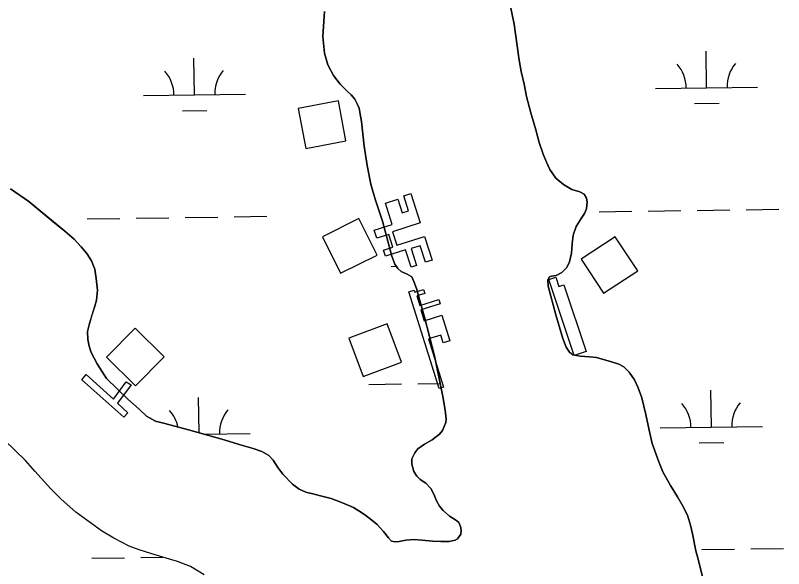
# Model space of a CAD drawing. Extents: x 3767014 to 3805179, y 361544 to 387384.
# Drawn here: x 3779262 to 3780015, y 369500 to 370042 of the extents above; entities that cross this region are included whole.
import ezdxf

# ---------------------------------------------------------------- set-up
doc = ezdxf.new("R2010")
doc.units = 0
for name, color, linetype in [('V-BLDG-OTLN', 7, 'Continuous'), ('V-CHAN-DOCK', 7, 'Continuous'), ('V-TOPO-SHOR', 7, 'Continuous'), ('V-WETL-SWMP', 7, 'Continuous')]:
    doc.layers.add(name, color=color, linetype=linetype)

msp = doc.modelspace()

# ---------------------------------------------------------------- linework, layer by layer
at = {"layer": 'V-BLDG-OTLN'}
for points in [[(3779585.995, 369918.894), (3779578.567, 369958.198), (3779539.263, 369950.769), (3779546.691, 369911.465)], [(3779616.455, 369806.905), (3779598.679, 369842.739), (3779562.846, 369824.964), (3779580.621, 369789.13)], [(3779816.406, 369802.973), (3779838.332, 369769.519), (3779871.787, 369791.445), (3779849.861, 369824.9)], [(3779351.406, 369707.001), (3779379.778, 369678.805), (3779407.974, 369707.176), (3779379.603, 369735.373)], [(3779640.306, 369701.961), (3779626.388, 369739.46), (3779588.887, 369725.543), (3779602.805, 369688.043)]]:
    msp.add_lwpolyline(points, close=True, dxfattribs=at)
at = {"layer": 'V-CHAN-DOCK'}
for points in [[(3779649.599, 369867.203), (3779658.706, 369838.433), (3779631.636, 369829.864), (3779635.836, 369816.597), (3779663.009, 369825.199), (3779670.372, 369801.946), (3779663.898, 369799.896), (3779658.766, 369816.112), (3779649.88, 369813.298), (3779655.114, 369796.758), (3779649.814, 369795.079), (3779644.395, 369812.202), (3779624.66, 369805.956), (3779622.782, 369811.887), (3779631.749, 369814.725), (3779627.835, 369827.091), (3779616.223, 369823.415), (3779613.702, 369831.382), (3779631.212, 369836.924), (3779624.593, 369857.832), (3779636.697, 369861.664), (3779640.883, 369848.442), (3779647.145, 369850.424), (3779642.542, 369864.969), (3779649.599, 369867.203)], [(3779809.621, 369708.608), (3779784.642, 369783.164), (3779791.486, 369785.455), (3779794.595, 369776.176), (3779799.515, 369777.825), (3779821.383, 369712.549), (3779809.621, 369708.608)], [(3779677.161, 369676.244), (3779647.582, 369770.992), (3779652.777, 369772.614), (3779653.396, 369770.632), (3779661.92, 369773.294), (3779663.163, 369769.317), (3779655.331, 369766.874), (3779658.223, 369757.605), (3779676.862, 369763.421), (3779678.185, 369759.182), (3779659.196, 369753.255), (3779662.559, 369742.482), (3779679.979, 369747.922), (3779687.77, 369722.965), (3779681.138, 369720.892), (3779678.762, 369728.505), (3779666.857, 369724.788), (3779681.583, 369677.624), (3779677.161, 369676.244)], [(3779368.239, 369647.932), (3779327.156, 369684.751), (3779331.416, 369689.929), (3779358.341, 369665.727), (3779370.788, 369682.808), (3779375.45, 369679.705), (3779362.24, 369661.828), (3779372.32, 369652.421), (3779368.239, 369647.932)]]:
    msp.add_lwpolyline(points, dxfattribs=at)
at = {"layer": 'V-TOPO-SHOR'}
for points in [[(3779745.619, 370058.947), (3779750.807, 370033.466), (3779753.564, 370012.194), (3779755.755, 369998.085), (3779757.684, 369986.782), (3779760.408, 369974.627), (3779762.937, 369962.564), (3779767.115, 369946.563), (3779772.09, 369929.809), (3779775.406, 369917.279), (3779779.278, 369905.831), (3779782.281, 369898.145), (3779785.758, 369890.858), (3779791.593, 369882.465), (3779799.023, 369876.149), (3779807.385, 369871.41)], [(3779683.866, 369642.802), (3779684.268, 369646.21), (3779683.08, 369655.006), (3779680.808, 369668.435), (3779672.842, 369708.205), (3779662.79, 369745.98), (3779655.012, 369774.212), (3779652.515, 369781.038), (3779650.463, 369785.546), (3779646.029, 369788.345), (3779639.949, 369791.01), (3779636.781, 369793.647), (3779633.954, 369798.04), (3779631.044, 369805.921), (3779626.901, 369820.468), (3779621.857, 369840.133), (3779614.726, 369861.782), (3779610.39, 369876.323), (3779606.732, 369894.759), (3779603.84, 369913.701), (3779601.207, 369937.888), (3779599.96, 369945.134), (3779598.749, 369950.924), (3779597.4, 369954.575), (3779594.743, 369959.943), (3779591.055, 369964.023), (3779587.182, 369967.613), (3779580.418, 369974.431), (3779573.805, 369982.997), (3779568.308, 369993.436), (3779564.918, 370004.993), (3779563.452, 370021.156), (3779564.785, 370045.732)], [(3779257.403, 369871.873), (3779275.268, 369859.413), (3779298.834, 369840.012), (3779310.421, 369830.405), (3779319.541, 369822.479), (3779326.511, 369815.182), (3779332.106, 369808.629), (3779336.65, 369801.368), (3779339.767, 369793.004), (3779341.348, 369783.926), (3779342.499, 369772.703), (3779341.484, 369762.782), (3779339.886, 369756.728), (3779337.097, 369747.93), (3779334.582, 369739.816), (3779332.837, 369731.915), (3779333.023, 369724.353), (3779334.35, 369717.693), (3779336.445, 369711.439), (3779342.057, 369700.324), (3779351.429, 369686.103), (3779372.402, 369665.572), (3779383.212, 369656.04), (3779390.658, 369649.143), (3779399.219, 369644.213), (3779408.4, 369641.725), (3779416.893, 369639.509), (3779431.831, 369635.609), (3779466.604, 369625.992), (3779481.27, 369621.308), (3779495.139, 369617.481), (3779503.462, 369614.292), (3779510.446, 369610.388), (3779514.535, 369605.834), (3779519.172, 369598.77), (3779523.993, 369592.1), (3779533.735, 369582.542), (3779540.068, 369577.557), (3779546.74, 369574.423), (3779553.38, 369572.744), (3779562.452, 369570.641), (3779571.339, 369568.24), (3779582.5, 369564.054), (3779593.191, 369559.371), (3779603.136, 369553.311), (3779609.659, 369548.524), (3779616.399, 369542.677), (3779622.582, 369535.845), (3779627.773, 369529.863), (3779630.673, 369526.345), (3779634.278, 369525.755), (3779637.952, 369526.234), (3779644.52, 369527.366), (3779652.456, 369528.145), (3779660.619, 369527.473), (3779670.736, 369526.365), (3779678.795, 369526.078), (3779686.94, 369526.183), (3779692.922, 369527.493)], [(3779807.385, 369871.41), (3779815.204, 369869.081), (3779819.335, 369866.757), (3779821.567, 369862.835), (3779822.34, 369859.071), (3779821.535, 369852.357), (3779819.712, 369847.657), (3779816.435, 369842.824), (3779811.583, 369835.04), (3779808.591, 369826.526), (3779807.442, 369818.058), (3779806.797, 369808.827), (3779805.067, 369800.344), (3779802.486, 369794.85), (3779797.565, 369789.877), (3779791.914, 369786.924), (3779787.372, 369786.23), (3779785.451, 369785.505), (3779783.774, 369782.746), (3779783.927, 369776.444), (3779791.511, 369748.307), (3779798.29, 369725.193), (3779801.702, 369716.643), (3779804.93, 369711.678), (3779808.19, 369709.237), (3779815.303, 369707.957), (3779824.443, 369707.115), (3779831.541, 369706.419), (3779845.996, 369702.411), (3779853.332, 369699.974), (3779858.249, 369697.281), (3779863.416, 369692.267), (3779868.649, 369684.733), (3779872.339, 369676.676), (3779875.876, 369666.966), (3779879.774, 369650.57), (3779882.864, 369635.419), (3779885.811, 369622.105), (3779892.365, 369604.224), (3779896.291, 369594.522), (3779903.901, 369580.936), (3779910.676, 369569.85), (3779915.732, 369561.439), (3779920.433, 369551.854), (3779923.681, 369542.04), (3779925.344, 369533.642), (3779928.758, 369517.139), (3779931.23, 369507.403), (3779935.211, 369491.494)], [(3779692.922, 369527.493), (3779695.314, 369528.814), (3779698.503, 369533.259), (3779698.986, 369537.248), (3779698.315, 369540.916), (3779696.474, 369544.752), (3779693.205, 369547.484), (3779687.397, 369550.931), (3779681.148, 369556.499), (3779677.546, 369560.968), (3779674.705, 369565.943), (3779672.023, 369572.474), (3779669.266, 369578.032), (3779664.287, 369583.244), (3779658.76, 369587.084), (3779655.29, 369590.103), (3779652.46, 369594.688), (3779650.631, 369602.016), (3779650.498, 369607.349), (3779653.457, 369613.241), (3779656.275, 369616.997), (3779662.757, 369621.62), (3779670.509, 369625.886), (3779677.65, 369631.3), (3779680.569, 369634.962), (3779683.866, 369642.802)], [(3779447.177, 369493.488), (3779433.68, 369501.789), (3779421.052, 369506.424), (3779409.719, 369509.733), (3779395.645, 369514.04), (3779383.226, 369518.003), (3779373.727, 369521.648), (3779358.5, 369529.324), (3779346.587, 369536.499), (3779335.622, 369544.473), (3779321.303, 369554.789), (3779307.018, 369567.534), (3779296.866, 369577.952), (3779281.215, 369595.026), (3779271.839, 369605.467), (3779251.455, 369625.625)]]:
    msp.add_lwpolyline(points, dxfattribs=at)
at = {"layer": 'V-WETL-SWMP'}
for p, q in [((3779939.332, 369971.025), (3779938.832, 370007.021)), ((3779437.472, 369964.053), (3779436.972, 370000.05)), ((3779889.336, 369970.33), (3779989.327, 369971.719)), ((3779387.477, 369963.359), (3779487.467, 369964.748)), ((3779927.547, 369955.429), (3779951.545, 369955.762)), ((3779425.687, 369948.457), (3779449.685, 369948.791)), ((3779834.166, 369849.481), (3779866.163, 369849.926)), ((3779882.161, 369850.148), (3779914.158, 369850.593)), ((3779930.156, 369850.815), (3779962.153, 369851.259)), ((3779978.152, 369851.482), (3780010.149, 369851.926)), ((3779332.306, 369842.51), (3779364.303, 369842.955)), ((3779380.301, 369843.177), (3779412.298, 369843.621)), ((3779428.297, 369843.843), (3779460.294, 369844.288)), ((3779476.292, 369844.51), (3779508.289, 369844.955)), ((3779630.298, 369795.903), (3779635.285, 369795.972)), ((3779608.496, 369680.157), (3779640.493, 369680.601)), ((3779656.491, 369680.823), (3779678.266, 369681.126)), ((3779943.952, 369638.382), (3779943.452, 369674.379)), ((3779442.074, 369632.776), (3779441.593, 369667.407)), ((3779893.957, 369637.688), (3779993.948, 369639.077)), ((3779446.774, 369631.476), (3779492.088, 369632.105)), ((3779271.839, 369605.466), (3779251.455, 369625.625)), ((3779932.168, 369622.786), (3779956.166, 369623.119)), ((3779281.215, 369595.027), (3779271.839, 369605.466)), ((3779296.866, 369577.953), (3779281.215, 369595.027)), ((3779307.018, 369567.533), (3779296.866, 369577.953)), ((3779321.302, 369554.79), (3779307.018, 369567.533)), ((3779346.587, 369536.499), (3779321.302, 369554.79)), ((3779358.501, 369529.324), (3779346.587, 369536.499)), ((3779373.727, 369521.648), (3779358.501, 369529.324)), ((3779383.226, 369518.003), (3779373.727, 369521.648)), ((3779395.644, 369514.041), (3779383.226, 369518.003)), ((3779934.777, 369518.172), (3779966.774, 369518.616)), ((3779982.773, 369518.839), (3780014.769, 369519.283)), ((3779336.927, 369509.867), (3779368.924, 369510.312)), ((3779384.922, 369510.534), (3779406.14, 369510.829)), ((3779409.719, 369509.733), (3779395.644, 369514.041)), ((3779421.053, 369506.423), (3779409.719, 369509.733)), ((3779433.681, 369501.788), (3779421.053, 369506.423)), ((3779447.176, 369493.488), (3779433.681, 369501.788))]:
    msp.add_line(p, q, dxfattribs=at)
for points in [[(3779935.212, 369491.494), (3779931.23, 369507.402), (3779928.758, 369517.138), (3779925.344, 369533.641), (3779923.681, 369542.04), (3779920.432, 369551.854), (3779915.733, 369561.439), (3779910.675, 369569.85), (3779903.902, 369580.935), (3779896.291, 369594.522), (3779892.365, 369604.223), (3779885.812, 369622.104), (3779882.864, 369635.418), (3779879.774, 369650.571), (3779875.877, 369666.966), (3779872.339, 369676.676), (3779868.648, 369684.733), (3779863.417, 369692.267), (3779858.249, 369697.281), (3779853.332, 369699.973), (3779845.997, 369702.411), (3779831.541, 369706.419), (3779824.443, 369707.116), (3779815.303, 369707.958), (3779808.19, 369709.237), (3779804.929, 369711.679), (3779801.702, 369716.643), (3779798.29, 369725.193), (3779791.511, 369748.306), (3779783.928, 369776.444), (3779783.773, 369782.746), (3779785.451, 369785.504), (3779787.373, 369786.23), (3779791.915, 369786.924), (3779797.565, 369789.877), (3779802.487, 369794.849), (3779805.067, 369800.345), (3779806.798, 369808.827), (3779807.443, 369818.058), (3779808.592, 369826.526), (3779811.583, 369835.039), (3779816.435, 369842.823), (3779819.711, 369847.657), (3779821.535, 369852.358), (3779822.339, 369859.071), (3779821.567, 369862.835), (3779819.336, 369866.757), (3779815.204, 369869.081), (3779807.386, 369871.41), (3779799.024, 369876.15), (3779791.593, 369882.466), (3779785.759, 369890.858), (3779782.281, 369898.145), (3779779.278, 369905.831), (3779775.406, 369917.279), (3779772.089, 369929.808), (3779767.116, 369946.564), (3779762.938, 369962.564), (3779760.409, 369974.627), (3779757.684, 369986.782), (3779755.756, 369998.084), (3779753.564, 370012.193), (3779750.807, 370033.466), (3779745.619, 370058.947)], [(3779564.785, 370045.731), (3779563.452, 370021.156), (3779564.918, 370004.992), (3779568.308, 369993.435), (3779573.804, 369982.998), (3779580.418, 369974.431), (3779587.182, 369967.613), (3779591.054, 369964.023), (3779594.744, 369959.943), (3779597.399, 369954.576), (3779598.75, 369950.923), (3779599.96, 369945.133), (3779601.206, 369937.888), (3779603.84, 369913.702), (3779606.733, 369894.76), (3779610.39, 369876.323), (3779614.726, 369861.782), (3779621.857, 369840.132), (3779626.902, 369820.468), (3779631.045, 369805.922), (3779633.955, 369798.04), (3779636.78, 369793.647), (3779639.949, 369791.009), (3779646.029, 369788.346), (3779650.464, 369785.546), (3779652.515, 369781.037), (3779655.012, 369774.212), (3779662.79, 369745.981), (3779672.842, 369708.204), (3779680.808, 369668.434), (3779683.08, 369655.007), (3779684.267, 369646.209), (3779683.866, 369642.803), (3779680.568, 369634.962), (3779677.651, 369631.3), (3779670.51, 369625.886), (3779662.758, 369621.62), (3779656.275, 369616.998), (3779653.458, 369613.242), (3779650.499, 369607.349), (3779650.631, 369602.017), (3779652.461, 369594.689), (3779655.29, 369590.103), (3779658.76, 369587.085), (3779664.287, 369583.244), (3779669.266, 369578.032), (3779672.023, 369572.473), (3779674.706, 369565.943), (3779677.545, 369560.969), (3779681.148, 369556.499), (3779687.397, 369550.93), (3779693.205, 369547.484), (3779696.474, 369544.752), (3779698.314, 369540.917), (3779698.987, 369537.248), (3779698.503, 369533.258), (3779695.315, 369528.814), (3779692.923, 369527.494), (3779686.941, 369526.182), (3779678.795, 369526.078), (3779670.736, 369526.364), (3779660.62, 369527.473), (3779652.455, 369528.144), (3779644.52, 369527.366), (3779637.952, 369526.234), (3779634.278, 369525.755), (3779630.674, 369526.345), (3779627.774, 369529.862), (3779622.582, 369535.846), (3779616.399, 369542.677), (3779609.658, 369548.525), (3779603.137, 369553.311), (3779593.19, 369559.371), (3779582.501, 369564.054), (3779571.339, 369568.241), (3779562.452, 369570.64), (3779553.379, 369572.744), (3779546.741, 369574.424)], [(3779546.741, 369574.424), (3779540.067, 369577.557), (3779533.736, 369582.542), (3779523.994, 369592.099), (3779519.173, 369598.77), (3779514.536, 369605.834), (3779510.446, 369610.389), (3779503.462, 369614.291), (3779495.138, 369617.48), (3779481.269, 369621.309), (3779466.603, 369625.991), (3779431.831, 369635.609), (3779408.399, 369641.724), (3779399.219, 369644.213), (3779390.658, 369649.143), (3779383.212, 369656.04), (3779372.403, 369665.571), (3779351.428, 369686.103), (3779342.056, 369700.325), (3779336.446, 369711.439), (3779334.351, 369717.693), (3779333.023, 369724.353), (3779332.836, 369731.915), (3779334.581, 369739.816), (3779339.887, 369756.729), (3779341.483, 369762.782), (3779342.499, 369772.702), (3779341.349, 369783.926), (3779339.767, 369793.005), (3779336.65, 369801.368), (3779332.106, 369808.628), (3779326.511, 369815.183), (3779319.541, 369822.48), (3779310.421, 369830.404), (3779275.267, 369859.413), (3779257.402, 369871.873)]]:
    msp.add_lwpolyline(points, dxfattribs=at)
for centre, start, end in [((3779884.087, 369970.732), 0.024037, 41.567696), ((3779994.563, 369972.267), 140.024034, 181.567693), ((3779382.228, 369963.761), 0.024037, 41.567696), ((3779492.703, 369965.296), 140.024034, 181.567693), ((3779888.708, 369638.089), 0.024037, 41.567696), ((3779999.183, 369639.624), 140.024034, 181.567693), ((3779386.849, 369631.118), 11.832392, 41.567696), ((3779497.324, 369632.653), 140.024034, 181.567693)]:
    msp.add_arc(centre, 35.246, start, end, dxfattribs=at)

doc.saveas('drawing.dxf')
